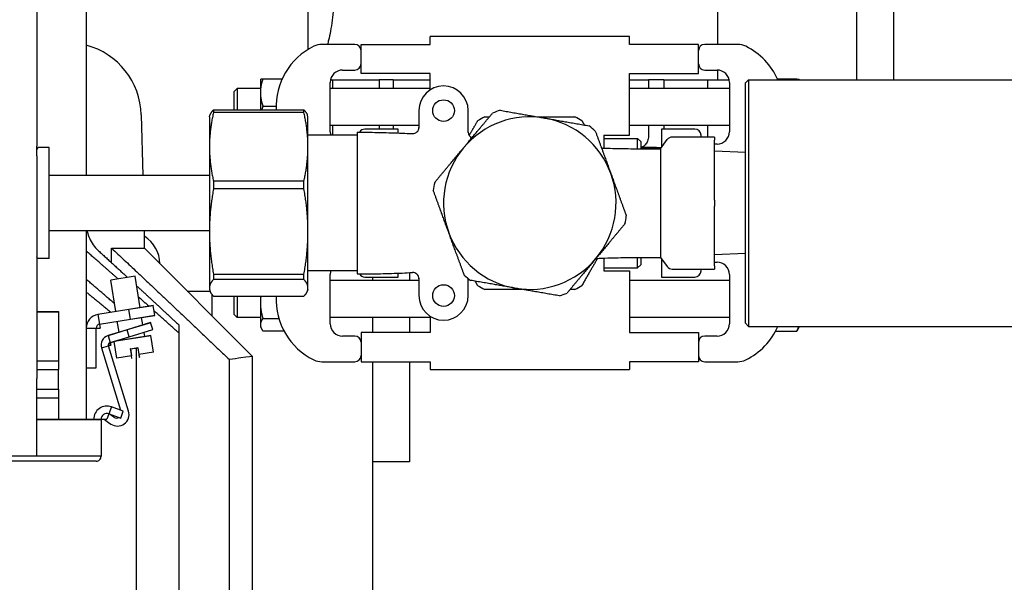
# Model space of a CAD drawing. Header units: inches. Extents: x 18 to 846, y -44 to 561.
# Tile 290 of 642: x 302 to 312, y 450 to 456. Entities that reach past the tile are written whole.
import ezdxf

# ---------------------------------------------------------------- set-up
doc = ezdxf.new("R2010")
doc.units = ezdxf.units.IN
doc.header["$LTSCALE"] = 24
doc.header["$MEASUREMENT"] = 0
doc.layers.add('Dimension (ANSI)', color=7, linetype='Continuous', lineweight=25)
doc.layers.add('Visible (ANSI)', color=7, linetype='Continuous', lineweight=30)
doc.styles.add('Note Text (ANSI)', font='tahoma.ttf')
doc.dimstyles.new('SB Fraction-16 (ANSI)', dxfattribs={"dimscale": 24, "dimtxt": 0.125, "dimasz": 0.098425, "dimexe": 0.125, "dimexo": 0.0625, "dimgap": 0.031496, "dimtad": 0, "dimtih": 1, "dimtoh": 1, "dimdec": 4, "dimrnd": 1e-08, "dimzin": 0, "dimdsep": 46, "dimlunit": 5, "dimtxsty": 'Note Text (ANSI)', "dimcen": 0.09, "dimdle": 0.393701, "dimclrd": 256, "dimclre": 256, "dimclrt": 256, "dimadec": 0, "dimazin": 3, "dimtfac": 0.96, "dimtofl": 0, "dimtmove": 0, "dimatfit": 3, "dimfxl": 1, "dimfrac": 2, "dimtolj": 1, "dimtzin": 12, "dimlwd": -1, "dimlwe": -1, "dimarcsym": 0})

# ---------------------------------------------------------------- blocks, each defined once
blk = doc.blocks.new('*D18')
at = {"layer": 'Defpoints', "color": 0, "transparency": 16777216}
for p in [(336.1784, 524.0563), (247.3595, 404.0563), (336.1784, 404.0563)]:
    blk.add_point(p, dxfattribs=at)
at = {"layer": 'Dimension (ANSI)', "transparency": 16777216}
for p, q in [((334.6784, 524.0563), (244.3595, 524.0563)), ((247.3595, 521.6941), (247.3595, 466.3747)), ((247.3595, 406.4185), (247.3595, 461.7379)), ((334.6784, 404.0563), (244.3595, 404.0563))]:
    blk.add_line(p, q, dxfattribs=at)
for points in [[(246.9658, 521.6941), (247.7532, 521.6941), (247.3595, 524.0563)], [(246.9658, 406.4185), (247.7532, 406.4185), (247.3595, 404.0563)]]:
    blk.add_solid(points, dxfattribs=at)
at = {"layer": 'Dimension (ANSI)', "transparency": 16777216, "insert": (244.292, 465.6188), "char_height": 3, "attachment_point": 1, "style": 'Note Text (ANSI)'}
blk.add_mtext('\\A1;120', dxfattribs=at)

msp = doc.modelspace()

# ---------------------------------------------------------------- linework, layer by layer
at = {"layer": 'Visible (ANSI)'}
for p, q in [((302.30343, 457.70641), (302.30343, 454.33755)), ((308.70843, 455.6653), (308.70843, 456.77516)), ((310.11593, 456.67766), (310.11593, 455.51121)), ((310.49093, 456.67766), (310.49093, 455.51121)), ((301.80263, 456.51132), (301.80263, 454.63295)), ((304.55343, 455.614), (304.55343, 456.15016)), ((305.79113, 455.6653), (305.79113, 455.7438)), ((307.81413, 455.7438), (305.79113, 455.7438)), ((307.81413, 455.6653), (307.81413, 455.7438)), ((305.02863, 455.6653), (304.69386, 455.6653)), ((305.09113, 455.3688), (305.09113, 455.6653)), ((305.09113, 455.6653), (305.79113, 455.6653)), ((308.51413, 455.6653), (307.81413, 455.6653)), ((308.51413, 455.3688), (308.51413, 455.6653)), ((308.91139, 455.6653), (308.57663, 455.6653)), ((310.11593, 455.50376), (310.11602, 455.3063)), ((310.49093, 455.50394), (310.49102, 455.3063)), ((304.90363, 455.4053), (305.02863, 455.4053)), ((305.79113, 455.3688), (305.09113, 455.3688)), ((305.79113, 455.20325), (305.79113, 455.3688)), ((307.81413, 454.7438), (307.81413, 455.3688)), ((307.81413, 455.3688), (308.51413, 455.3688)), ((308.57663, 455.4053), (308.70163, 455.4053)), ((308.70843, 455.30646), (308.70843, 455.40512)), ((304.06963, 455.3118), (304.06969, 455.31191)), ((304.06963, 455.3118), (304.06963, 455.1778)), ((304.09477, 455.31623), (304.29097, 455.31623)), ((304.77863, 454.7803), (304.77863, 455.2803)), ((304.78139, 455.30646), (304.80218, 455.30646)), ((304.80218, 455.30646), (305.27597, 455.30646)), ((304.80218, 455.30646), (304.80218, 455.2178)), ((305.41781, 455.30646), (305.27597, 455.30646)), ((305.27597, 455.30646), (305.27597, 455.2178)), ((305.41781, 455.30646), (305.41781, 455.2178)), ((305.41781, 455.30646), (305.79113, 455.30646)), ((307.81413, 455.30646), (308.00692, 455.30646)), ((308.00692, 455.30646), (308.00692, 455.2178)), ((308.1613, 455.30646), (308.00692, 455.30646)), ((308.1613, 455.30646), (308.1613, 455.2178)), ((308.1613, 455.30646), (308.60558, 455.30646)), ((308.60558, 455.30646), (308.82386, 455.30646)), ((308.60558, 455.30646), (308.60558, 455.2178)), ((308.82663, 455.2803), (308.82663, 454.7803)), ((308.99013, 455.27505), (309.02138, 455.3063)), ((308.99013, 452.83755), (308.99013, 455.27505)), ((309.02138, 455.3063), (309.02138, 452.8063)), ((309.02138, 455.3063), (312.08388, 455.3063)), ((309.51048, 455.3118), (309.31629, 455.3118)), ((309.53563, 455.3063), (309.53563, 455.3118)), ((303.80263, 455.18655), (303.83388, 455.2178)), ((303.80263, 455.0013), (303.80263, 455.18655)), ((303.83388, 455.2178), (303.83388, 455.0013)), ((304.06963, 455.2178), (303.83388, 455.2178)), ((304.06963, 455.1778), (304.06963, 455.0013)), ((305.79113, 455.2178), (304.77863, 455.2178)), ((308.82663, 455.2178), (307.81413, 455.2178)), ((302.86043, 454.95177), (302.87652, 454.33755)), ((303.55263, 454.9313), (303.55831, 454.94692)), ((303.59357, 455.0013), (303.59357, 454.97421)), ((303.59357, 455.0013), (304.51168, 455.0013)), ((304.51168, 454.97421), (303.59357, 454.97421)), ((304.09477, 455.03937), (304.22869, 455.03937)), ((304.51168, 454.97421), (304.51168, 455.0013)), ((304.55263, 454.9313), (304.54694, 454.94692)), ((305.67763, 454.9938), (305.67763, 454.81704)), ((306.17763, 454.77065), (306.17763, 454.9938)), ((303.55263, 454.9313), (303.55263, 454.62741)), ((304.55263, 454.62741), (304.55263, 454.9313)), ((305.67763, 454.8428), (304.77863, 454.8428)), ((304.80218, 454.8428), (304.80218, 454.7438)), ((305.05263, 454.77485), (305.05263, 453.33775)), ((305.46601, 454.8063), (305.12851, 454.8063)), ((305.27597, 454.8428), (305.27597, 454.8063)), ((305.41781, 454.8428), (305.41781, 454.8063)), ((305.46601, 454.76692), (305.46601, 454.8063)), ((308.82663, 454.8428), (307.81413, 454.8428)), ((308.00692, 454.8428), (308.00692, 454.74396)), ((308.47675, 454.8063), (308.13925, 454.8063)), ((308.13925, 454.8063), (308.13925, 454.62207)), ((308.1613, 454.8428), (308.1613, 454.8063)), ((308.60558, 454.8428), (308.60558, 454.72505)), ((305.05263, 454.7438), (304.55263, 454.7438)), ((307.55263, 454.7438), (307.81413, 454.7438)), ((307.55263, 454.7438), (307.55263, 454.61426)), ((307.55263, 454.71255), (307.89638, 454.71255)), ((307.89638, 454.60704), (307.89638, 454.71255)), ((307.92763, 454.6813), (307.89638, 454.71255)), ((307.92763, 454.6813), (307.92763, 454.6068)), ((308.12763, 454.6063), (308.19639, 454.69963)), ((308.31581, 454.72505), (308.24671, 454.72505)), ((308.67763, 454.72505), (308.31581, 454.72505)), ((308.53925, 454.72505), (308.53925, 454.7438)), ((308.67763, 454.72505), (308.67763, 454.6938)), ((308.67763, 454.08755), (308.67763, 454.6938)), ((308.70163, 454.6553), (308.67763, 454.6553)), ((301.80263, 454.53587), (301.80263, 454.63295)), ((301.92763, 454.6188), (301.81825, 454.6188)), ((301.92763, 453.4938), (301.92763, 454.6188)), ((303.55263, 454.62741), (303.55263, 453.76775)), ((304.55263, 453.76775), (304.55263, 454.62741)), ((307.92763, 454.61896), (308.13695, 454.61896)), ((308.08615, 454.61891), (307.92763, 454.61891)), ((308.08615, 454.61896), (308.08615, 454.60631)), ((308.12763, 454.6063), (308.12763, 453.5063)), ((308.99013, 454.56766), (308.67763, 454.5813)), ((301.80263, 454.53587), (301.80263, 452.27726)), ((303.55263, 454.33755), (301.92763, 454.33755)), ((303.59357, 454.28061), (303.59357, 454.19989)), ((303.59357, 454.28061), (304.51168, 454.28061)), ((304.51168, 454.19989), (304.51168, 454.28061)), ((304.51168, 454.19989), (303.59357, 454.19989)), ((308.67763, 454.08755), (308.67763, 454.02505)), ((308.67763, 453.4188), (308.67763, 454.02505)), ((303.55263, 453.77505), (301.92763, 453.77505)), ((302.30343, 453.77505), (302.30343, 451.86391)), ((302.89424, 453.59764), (302.89424, 453.77505)), ((303.55263, 453.76775), (303.55263, 453.19664)), ((304.55263, 453.19664), (304.55263, 453.76775)), ((302.56103, 453.59764), (302.89424, 453.59764)), ((302.56103, 453.45064), (302.56103, 453.59764)), ((302.89424, 453.59764), (303.98699, 452.50489)), ((301.92763, 453.4938), (301.81825, 453.4938)), ((307.55263, 453.49835), (307.55263, 453.3688)), ((307.89638, 453.40005), (307.89638, 453.50557)), ((307.92763, 453.50581), (307.92763, 453.4313)), ((308.12763, 453.5063), (308.19639, 453.41298)), ((308.13925, 453.49053), (308.13925, 453.3063)), ((308.99013, 453.54495), (308.67763, 453.5313)), ((308.67763, 453.4573), (308.70163, 453.4573)), ((305.05263, 453.3688), (304.55263, 453.3688)), ((305.58199, 453.35073), (305.58199, 453.2698)), ((307.55263, 453.40005), (307.89638, 453.40005)), ((307.55263, 453.3688), (307.81413, 453.3688)), ((307.81413, 453.3688), (307.81413, 452.7438)), ((307.92763, 453.4313), (307.89638, 453.40005)), ((308.24671, 453.38755), (308.31581, 453.38755)), ((308.31581, 453.38755), (308.67763, 453.38755)), ((308.53925, 453.3688), (308.53925, 453.38755)), ((308.67763, 453.4188), (308.67763, 453.38755)), ((302.79915, 453.31477), (302.55223, 453.27566)), ((302.79915, 453.31477), (302.55223, 453.27566)), ((302.55239, 453.27467), (302.55223, 453.27566)), ((302.60282, 452.95623), (302.55223, 453.27566)), ((302.60282, 452.95623), (302.55223, 453.27566)), ((302.79931, 453.31378), (302.55239, 453.27467)), ((302.79931, 453.31378), (302.79915, 453.31477)), ((302.84975, 452.99533), (302.79915, 453.31477)), ((302.84975, 452.99533), (302.79915, 453.31477)), ((303.59357, 453.33561), (303.59357, 453.28199)), ((303.59357, 453.33561), (304.51168, 453.33561)), ((304.51168, 453.28199), (303.59357, 453.28199)), ((304.51168, 453.28199), (304.51168, 453.33561)), ((304.77863, 452.8323), (304.77863, 453.3323)), ((305.67763, 453.2698), (304.77863, 453.2698)), ((305.12851, 453.3063), (305.46601, 453.3063)), ((305.20699, 453.3063), (305.20699, 453.2698)), ((305.46601, 453.3063), (305.46601, 453.34569)), ((305.67763, 453.29556), (305.67763, 453.1188)), ((306.17763, 453.1188), (306.17763, 453.29176)), ((308.82663, 453.2698), (307.81413, 453.2698)), ((308.13925, 453.3063), (308.47675, 453.3063)), ((308.82663, 453.3323), (308.82663, 452.8323)), ((303.32774, 453.16414), (303.55889, 453.16414)), ((303.55263, 453.19664), (303.55263, 453.1813)), ((303.55263, 453.1813), (303.55831, 453.16569)), ((304.55263, 453.1813), (304.54694, 453.16569)), ((304.55263, 453.1813), (304.55263, 453.19664)), ((303.58199, 452.90989), (303.58199, 453.12499)), ((303.59357, 453.1113), (304.51168, 453.1113)), ((303.80263, 452.92605), (303.80263, 453.1113)), ((303.83388, 453.1113), (303.83388, 452.8948)), ((304.06963, 453.1113), (304.06963, 453.04802)), ((304.06963, 453.04802), (304.06963, 452.82319)), ((301.80263, 452.95641), (302.02343, 452.95641)), ((301.80263, 452.95641), (302.02343, 452.95641)), ((301.80263, 452.95541), (302.02343, 452.95541)), ((302.02243, 452.95641), (302.02243, 452.4562)), ((302.02343, 452.95641), (302.02243, 452.95641)), ((302.02343, 452.95641), (302.02343, 452.4562)), ((302.02343, 452.95641), (302.02343, 452.95541)), ((302.02343, 452.95641), (302.02343, 452.4562)), ((302.73586, 452.9773), (302.42153, 452.92751)), ((302.73586, 452.9773), (302.42153, 452.92751)), ((302.73602, 452.97631), (302.42168, 452.92652)), ((302.98279, 453.01641), (302.73586, 452.9773)), ((302.98279, 453.01641), (302.73586, 452.9773)), ((302.75151, 452.87853), (302.73586, 452.9773)), ((302.75151, 452.87853), (302.73586, 452.9773)), ((302.98294, 453.01542), (302.73602, 452.97631)), ((302.99843, 452.91764), (302.98279, 453.01641)), ((302.99843, 452.91764), (302.98279, 453.01641)), ((302.98279, 453.01641), (302.98294, 453.01542)), ((302.42153, 452.92751), (302.44343, 452.78923)), ((302.42153, 452.92751), (302.42168, 452.92652)), ((302.43702, 452.82973), (302.75135, 452.87952)), ((302.43717, 452.82874), (302.75151, 452.87853)), ((302.43717, 452.82874), (302.75151, 452.87853)), ((302.63605, 452.74648), (302.61847, 452.85746)), ((302.63605, 452.74648), (302.61847, 452.85746)), ((302.75135, 452.87952), (302.99827, 452.91862)), ((302.75151, 452.87853), (302.99843, 452.91764)), ((302.75151, 452.87853), (302.99843, 452.91764)), ((302.87747, 452.82029), (302.86539, 452.89657)), ((302.87747, 452.82029), (302.86539, 452.89657)), ((302.99843, 452.91764), (302.99827, 452.91862)), ((303.80263, 452.92605), (303.83388, 452.8948)), ((304.06963, 452.8948), (303.83388, 452.8948)), ((304.09477, 452.8867), (304.25707, 452.8867)), ((305.79113, 452.8948), (304.77863, 452.8948)), ((305.20699, 452.8948), (305.20699, 452.7438)), ((305.58199, 452.8948), (305.58199, 452.7438)), ((305.79113, 452.90936), (305.79113, 452.7438)), ((308.82663, 452.8948), (307.81413, 452.8948)), ((302.30343, 452.78923), (302.44343, 452.78923)), ((302.40243, 452.38641), (302.40243, 452.78923)), ((302.40343, 452.78923), (302.40243, 452.78923)), ((302.40343, 452.38641), (302.40343, 452.78923)), ((302.40343, 452.38641), (302.40343, 452.78923)), ((302.43717, 452.82874), (302.43702, 452.82973)), ((302.71751, 452.77138), (302.52419, 452.71228)), ((302.71751, 452.77138), (302.52419, 452.71228)), ((302.7178, 452.77043), (302.52448, 452.71132)), ((302.95659, 452.84448), (302.71751, 452.77138)), ((302.95659, 452.84448), (302.71751, 452.77138)), ((302.73935, 452.69995), (302.71751, 452.77138)), ((302.73935, 452.69995), (302.71751, 452.77138)), ((302.95688, 452.84352), (302.7178, 452.77043)), ((302.73906, 452.7009), (302.97814, 452.774)), ((302.73935, 452.69995), (302.97843, 452.77304)), ((302.73935, 452.69995), (302.97843, 452.77304)), ((302.95659, 452.84448), (302.95688, 452.84352)), ((302.97843, 452.77304), (302.95659, 452.84448)), ((302.97843, 452.77304), (302.97814, 452.774)), ((303.24139, 452.82193), (303.24139, 452.74006)), ((304.06963, 452.82319), (304.06963, 452.8008)), ((304.06963, 452.8008), (304.08367, 452.77648)), ((304.09477, 452.75967), (304.30911, 452.75967)), ((308.99013, 452.83755), (309.02138, 452.8063)), ((309.02138, 452.8063), (312.08388, 452.8063)), ((309.29485, 452.75725), (309.51048, 452.75725)), ((309.53563, 452.8008), (309.51048, 452.75725)), ((309.53563, 452.8008), (309.53563, 452.8063)), ((302.52419, 452.71228), (302.55343, 452.61665)), ((302.52419, 452.71228), (302.52448, 452.71132)), ((302.54574, 452.6418), (302.73906, 452.7009)), ((302.54603, 452.64084), (302.73935, 452.69995)), ((302.54603, 452.64084), (302.73935, 452.69995)), ((302.95787, 452.71218), (302.58749, 452.65352)), ((302.95787, 452.71218), (302.58749, 452.65352)), ((302.61408, 452.48566), (302.58749, 452.65352)), ((302.61408, 452.48566), (302.58749, 452.65352)), ((302.58765, 452.65253), (302.58749, 452.65352)), ((302.95803, 452.71119), (302.58765, 452.65253)), ((302.64922, 452.66329), (302.64785, 452.67197)), ((302.89614, 452.7024), (302.88927, 452.74578)), ((302.98446, 452.54432), (302.95787, 452.71218)), ((302.98446, 452.54432), (302.95787, 452.71218)), ((302.95803, 452.71119), (302.95787, 452.71218)), ((303.24139, 452.74006), (303.24139, 440.74922)), ((305.02863, 452.7073), (304.90363, 452.7073)), ((305.79113, 452.7438), (305.09113, 452.7438)), ((305.09113, 452.7438), (305.09113, 452.4473)), ((307.81413, 452.7438), (308.51413, 452.7438)), ((308.51413, 452.7438), (308.51413, 452.4473)), ((308.70163, 452.7073), (308.57663, 452.7073)), ((302.4578, 452.58741), (302.55343, 452.61665)), ((302.4578, 452.58741), (302.45875, 452.5877)), ((302.4578, 452.58741), (302.65027, 451.95787)), ((302.4578, 452.58741), (302.65027, 451.95787)), ((302.45875, 452.5877), (302.65122, 451.95817)), ((302.55343, 452.61665), (302.52828, 452.60896)), ((302.73192, 451.94631), (302.52923, 452.60925)), ((302.54603, 452.64084), (302.54574, 452.6418)), ((302.55343, 452.61665), (302.54574, 452.6418)), ((302.75129, 452.57821), (302.7503, 452.57806)), ((302.7503, 452.57806), (302.76124, 452.50897)), ((302.75113, 452.5792), (302.82521, 452.59093)), ((302.75129, 452.57821), (302.75113, 452.5792)), ((302.75129, 452.57821), (302.82536, 452.58995)), ((302.75129, 452.57821), (302.82536, 452.58995)), ((302.75129, 452.57821), (302.76223, 452.50912)), ((302.75129, 452.57821), (302.76223, 452.50912)), ((302.75148, 452.57825), (302.76243, 452.50916)), ((302.8089, 452.58734), (302.8089, 440.74922)), ((302.82517, 452.58992), (302.83611, 452.52083)), ((302.82536, 452.58995), (302.82521, 452.59093)), ((302.82536, 452.58995), (302.82635, 452.5901)), ((302.82536, 452.58995), (302.83631, 452.52086)), ((302.82536, 452.58995), (302.83631, 452.52086)), ((302.82635, 452.5901), (302.83729, 452.52101)), ((301.80263, 452.4562), (302.02343, 452.4562)), ((301.80263, 452.4562), (302.02343, 452.4562)), ((302.02243, 452.4562), (302.02243, 452.36791)), ((302.02343, 452.4562), (302.02243, 452.4562)), ((302.02343, 452.4562), (302.02343, 452.36791)), ((302.02343, 452.4562), (302.02343, 452.36791)), ((302.76124, 452.50897), (302.61408, 452.48566)), ((302.76223, 452.50912), (302.76124, 452.50897)), ((302.76576, 452.48045), (302.76124, 452.50897)), ((302.76223, 452.50912), (302.76243, 452.50916)), ((302.76675, 452.4806), (302.76223, 452.50912)), ((302.76576, 452.48045), (302.76675, 452.4806)), ((302.83631, 452.52086), (302.83611, 452.52083)), ((302.83631, 452.52086), (302.83729, 452.52101)), ((302.83631, 452.52086), (302.84082, 452.49234)), ((302.98446, 452.54432), (302.83729, 452.52101)), ((302.83729, 452.52101), (302.84181, 452.49249)), ((302.84181, 452.49249), (302.84082, 452.49234)), ((303.7519, 452.47341), (303.7519, 448.61964)), ((303.98699, 452.50489), (303.98699, 448.61964)), ((301.80263, 452.36791), (302.02343, 452.36791)), ((302.02243, 452.16991), (302.02243, 452.36791)), ((302.02243, 452.36791), (302.02343, 452.36791)), ((302.02343, 452.16991), (302.02343, 452.36791)), ((302.02343, 452.16991), (302.02343, 452.36791)), ((302.30343, 452.38741), (302.40343, 452.38741)), ((302.30343, 452.38641), (302.40343, 452.38641)), ((302.30343, 452.38641), (302.40343, 452.38641)), ((302.40343, 452.38641), (302.40243, 452.38641)), ((302.40343, 452.38641), (302.40343, 452.38741)), ((304.69386, 452.4473), (305.02863, 452.4473)), ((305.09113, 452.4473), (305.79113, 452.4473)), ((305.20699, 452.4473), (305.20699, 451.43141)), ((305.58199, 452.4473), (305.58199, 451.43141)), ((305.79113, 452.4473), (305.79113, 452.3688)), ((305.79113, 452.3688), (307.81413, 452.3688)), ((307.81413, 452.4473), (307.81413, 452.3688)), ((308.51413, 452.4473), (307.81413, 452.4473)), ((308.57663, 452.4473), (308.91139, 452.4473)), ((301.80263, 451.49034), (301.80263, 452.27726)), ((301.80263, 452.16991), (302.02343, 452.16991)), ((302.02243, 452.16991), (302.02243, 452.08161)), ((302.02243, 452.16991), (302.02343, 452.16991)), ((302.02343, 452.16991), (302.02343, 452.08161)), ((302.02343, 452.16991), (302.02343, 452.08161)), ((301.80263, 452.08161), (302.02343, 452.08161)), ((301.80263, 452.08161), (302.02343, 452.08161)), ((302.02243, 452.08161), (302.02243, 451.86391)), ((302.02343, 452.08161), (302.02243, 452.08161)), ((302.02343, 452.08161), (302.02343, 451.86391)), ((302.02343, 452.08161), (302.02343, 451.86391)), ((302.5599, 451.99076), (302.51373, 451.86391)), ((302.5599, 451.99076), (302.55956, 451.98982)), ((302.67839, 451.94657), (302.55956, 451.98982)), ((302.67873, 451.94751), (302.5599, 451.99076)), ((302.67873, 451.94751), (302.5599, 451.99076)), ((302.65027, 451.95787), (302.65122, 451.95817)), ((301.80263, 451.86391), (302.45343, 451.86391)), ((301.80263, 451.86391), (302.45343, 451.86391)), ((301.80263, 451.86291), (302.45343, 451.86291)), ((302.45343, 451.86391), (302.45343, 451.48891)), ((302.45343, 451.86391), (302.45343, 451.86291)), ((302.45343, 451.86391), (302.51373, 451.86391)), ((302.49457, 451.86391), (302.49143, 451.85943)), ((302.49143, 451.85943), (302.5528, 451.81634)), ((302.53435, 451.92057), (302.65318, 451.87732)), ((302.58453, 451.88534), (302.53435, 451.92057)), ((302.65318, 451.87732), (302.67873, 451.94751)), ((302.67873, 451.94751), (302.67839, 451.94657)), ((302.45343, 451.48891), (292.15343, 451.48891)), ((302.45343, 451.48891), (292.15343, 451.48891)), ((301.80263, 451.49034), (301.55263, 451.49034)), ((302.45343, 451.48891), (302.45243, 451.48891)), ((302.40343, 451.43891), (292.20343, 451.43891)), ((305.20699, 451.43141), (305.20699, 450.11964)), ((305.58199, 451.43141), (305.20699, 451.43141))]:
    msp.add_line(p, q, dxfattribs=at)
for centre in [(305.92763, 454.9938), (305.92763, 453.1188)]:
    msp.add_circle(centre, 0.11, dxfattribs=at)
for centre, radius, start, end in [((302.11069, 454.93214), 0.75, 1.5, 75.108808), ((304.91551, 455.0303), 0.68688, 116.349029, 182.419708), ((304.69386, 455.4778), 0.1875, 90, 116.349029), ((305.02863, 455.6028), 0.0625, 0, 90), ((308.57663, 455.6028), 0.0625, 90, 180), ((308.91139, 455.4778), 0.1875, 63.650971, 90), ((308.68974, 455.0303), 0.68688, 23.691725, 63.650971), ((305.02863, 455.4678), 0.0625, 270, 0), ((308.57663, 455.4678), 0.0625, 180, 270), ((304.90363, 455.2803), 0.125, 90, 180), ((308.70163, 455.2803), 0.125, 0, 90), ((305.92763, 454.9938), 0.25, 0, 180), ((306.80263, 454.0563), 0.9875, 107.714992, 112.483433), ((306.80263, 454.0563), 0.875, 80.099213, 140.099213), ((306.80263, 454.0563), 0.9875, 117.61578, 122.38422), ((306.80263, 454.0563), 0.875, 20.099213, 80.099213), ((306.80263, 454.0563), 0.9875, 57.61578, 62.38422), ((304.90363, 454.7803), 0.125, 180, 196.977731), ((305.12851, 454.7438), 0.0625, 90, 150.232151), ((305.61513, 454.8228), 0.0625, 267.071199, 0), ((306.24013, 454.77678), 0.0625, 180, 247.491456), ((306.80263, 454.0563), 0.9875, 47.714992, 52.483433), ((308.47675, 454.7438), 0.0625, 0, 90), ((308.70163, 454.7803), 0.125, 270, 0), ((308.24671, 454.66255), 0.0625, 90, 143.615648), ((301.81825, 454.60318), 0.01562, 90, 180), ((306.80263, 454.0563), 0.875, 140.099213, 200.099213), ((306.80263, 454.0563), 0.875, 320.099213, 20.099213), ((306.80263, 454.0563), 0.9875, 167.714992, 172.483433), ((306.80263, 454.0563), 0.9875, 347.714992, 352.483433), ((306.80263, 454.0563), 0.875, 200.099213, 260.099213), ((302.70699, 453.43141), 0.34375, 1.646033, 56.993972), ((306.80263, 454.0563), 0.875, 260.099213, 320.099213), ((308.70163, 453.3323), 0.125, 0, 90), ((304.90363, 453.3323), 0.125, 163.022269, 180), ((305.61513, 453.28981), 0.0625, 0, 92.928801), ((308.24671, 453.45005), 0.0625, 216.384352, 270), ((308.47675, 453.3688), 0.0625, 270, 0), ((305.12851, 453.3688), 0.0625, 209.767849, 270), ((306.80263, 454.0563), 0.9875, 227.714992, 232.483433), ((306.80263, 454.0563), 0.9875, 237.61578, 242.38422), ((306.80263, 454.0563), 0.9875, 297.61578, 302.38422), ((304.91551, 453.0823), 0.68688, 177.580292, 243.650971), ((305.92763, 453.1188), 0.25, 180, 0), ((306.80263, 454.0563), 0.9875, 287.714992, 292.483433), ((302.44343, 452.78923), 0.14, 99, 180), ((302.44343, 452.78923), 0.14, 99, 180), ((302.44343, 452.78923), 0.04, 99, 180), ((304.90363, 452.8323), 0.125, 180, 270), ((308.70163, 452.8323), 0.125, 270, 0), ((308.68974, 453.0823), 0.68688, 296.349029, 336.308275), ((302.55343, 452.61665), 0.1, 107, 197), ((302.55343, 452.61665), 0.1, 107, 197), ((305.02863, 452.6448), 0.0625, 0, 90), ((308.57663, 452.6448), 0.0625, 90, 180), ((302.55343, 452.61665), 0.0263, 107, 197), ((302.55343, 452.61665), 0.0253, 107, 197), ((304.69386, 452.6348), 0.1875, 243.650971, 270), ((305.02863, 452.5098), 0.0625, 270, 0), ((308.57663, 452.5098), 0.0625, 180, 270), ((308.91139, 452.6348), 0.1875, 270, 296.349029), ((302.51373, 451.86391), 0.135, 70, 180), ((302.51373, 451.86391), 0.135, 70, 180), ((302.51373, 451.86391), 0.0603, 70, 180), ((302.62003, 451.9121), 0.117, 234.927256, 17), ((302.61154, 451.92381), 0.047, 234.927256, 301.215779), ((302.40343, 451.4889), 0.05, 269.999983, 0.000225), ((302.40343, 451.4889), 0.05, 269.999983, 0.000225)]:
    msp.add_arc(centre, radius, start, end, dxfattribs=at)
for points, knots in [([(304.81336, 456.15016), (304.81336, 456.11062), (304.81206, 456.06983), (304.80679, 455.98887), (304.80283, 455.9487), (304.79293, 455.87182), (304.78701, 455.83503), (304.77436, 455.76708), (304.76765, 455.7359), (304.7577, 455.69343), (304.75415, 455.67902), (304.75063, 455.66531)], [4.8190523, 4.8190523, 4.8190523, 4.8190523, 5.1203318, 5.1203318, 5.4216114, 5.4216114, 5.7228909, 5.7228909, 6.0241705, 6.0241705, 6.1867705, 6.1867705, 6.1867705, 6.1867705]), ([(310.11593, 455.51121), (310.11593, 455.51072), (310.11593, 455.51022), (310.11593, 455.50923), (310.11593, 455.50873), (310.11593, 455.50774), (310.11593, 455.50724), (310.11593, 455.50625), (310.11593, 455.50575), (310.11593, 455.50476), (310.11593, 455.50426), (310.11593, 455.50376)], [4.71238898, 4.71238898, 4.71238898, 4.71238898, 4.714745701, 4.714745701, 4.717102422, 4.717102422, 4.719459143, 4.719459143, 4.721815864, 4.721815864, 4.724172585, 4.724172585, 4.724172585, 4.724172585]), ([(310.49093, 455.51121), (310.49093, 455.51073), (310.49093, 455.51024), (310.49093, 455.50927), (310.49093, 455.50879), (310.49093, 455.50782), (310.49093, 455.50733), (310.49093, 455.50636), (310.49093, 455.50588), (310.49093, 455.50491), (310.49093, 455.50442), (310.49093, 455.50394)], [4.71238898, 4.71238898, 4.71238898, 4.71238898, 4.714745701, 4.714745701, 4.717102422, 4.717102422, 4.719459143, 4.719459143, 4.721815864, 4.721815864, 4.724172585, 4.724172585, 4.724172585, 4.724172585]), ([(305.05263, 454.77485), (305.09349, 454.77485), (305.13354, 454.77462), (305.21214, 454.77375), (305.25069, 454.7731), (305.32641, 454.77144), (305.36357, 454.77042), (305.43661, 454.76806), (305.47249, 454.76672), (305.54307, 454.76375), (305.57777, 454.76213), (305.61193, 454.76038)], [1, 1, 1, 1, 1.0262014, 1.0262014, 1.05240281, 1.05240281, 1.07860421, 1.07860421, 1.10480562, 1.10480562, 1.13100702, 1.13100702, 1.13100702, 1.13100702]), ([(308.00692, 454.74396), (308.00692, 454.72857), (308.00435, 454.71047), (307.99596, 454.68201), (307.98862, 454.66662), (307.97305, 454.64477), (307.96204, 454.63446), (307.94462, 454.62433), (307.93598, 454.62128), (307.92762, 454.61985)], [0, 0, 0, 0, 0.11721969, 0.11721969, 0.23495131, 0.23495131, 0.35334585, 0.35334585, 0.43757461, 0.43757461, 0.43757461, 0.43757461]), ([(307.5299, 454.61506), (307.53265, 454.61496), (307.5354, 454.61487), (307.61102, 454.61216), (307.68215, 454.61029), (307.81969, 454.60772), (307.88608, 454.60702), (308.01234, 454.60631), (308.0722, 454.6063), (308.12763, 454.6063)], [1.74787277, 1.74787277, 1.74787277, 1.74787277, 1.75099857, 1.75099857, 1.83399905, 1.83399905, 1.91699952, 1.91699952, 2, 2, 2, 2]), ([(302.31236, 453.77505), (302.31284, 453.77245), (302.31336, 453.76984), (302.31898, 453.74331), (302.32675, 453.71994), (302.34523, 453.67775), (302.35786, 453.65517), (302.3877, 453.61325), (302.4049, 453.59391), (302.42373, 453.57612), (302.42543, 453.57455), (302.42716, 453.57297)], [3.09914583, 3.09914583, 3.09914583, 3.09914583, 3.11771806, 3.11771806, 3.28885237, 3.28885237, 3.46873472, 3.46873472, 3.64861706, 3.64861706, 3.66612688, 3.66612688, 3.66612688, 3.66612688]), ([(301.80277, 453.50846), (301.80277, 453.50846), (301.80277, 453.50847), (301.80276, 453.50853), (301.80275, 453.50862), (301.80271, 453.50896), (301.80269, 453.50923), (301.80265, 453.50972), (301.80264, 453.5099), (301.80263, 453.51028), (301.80263, 453.51049), (301.80263, 453.51069)], [0.023143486, 0.023143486, 0.023143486, 0.023143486, 0.024772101, 0.024772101, 0.028216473, 0.028216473, 0.032208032, 0.032208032, 0.034193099, 0.034193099, 0.036214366, 0.036214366, 0.036214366, 0.036214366]), ([(301.81825, 453.4938), (301.81783, 453.4938), (301.8174, 453.49382), (301.81666, 453.49388), (301.81634, 453.49391), (301.81573, 453.49399), (301.81543, 453.49404), (301.81492, 453.49413), (301.81469, 453.49417), (301.81418, 453.49428), (301.81392, 453.49433), (301.81328, 453.49448), (301.81296, 453.49456), (301.812, 453.4948), (301.8115, 453.49493), (301.81029, 453.49523), (301.80962, 453.49538), (301.80824, 453.49565), (301.80765, 453.49575), (301.80597, 453.49608), (301.80462, 453.4964), (301.80318, 453.49702), (301.80291, 453.49713), (301.80263, 453.49725)], [0, 0, 0, 0, 0.003237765, 0.003237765, 0.005692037, 0.005692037, 0.008384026, 0.008384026, 0.011067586, 0.011067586, 0.015120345, 0.015120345, 0.022499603, 0.022499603, 0.039456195, 0.039456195, 0.064850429, 0.064850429, 0.080846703, 0.080846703, 0.096466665, 0.096466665, 0.099913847, 0.099913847, 0.099913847, 0.099913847]), ([(307.47419, 453.49538), (307.49565, 453.49626), (307.51697, 453.49708), (307.61102, 453.50044), (307.68215, 453.50232), (307.81969, 453.50489), (307.88608, 453.50559), (308.01234, 453.50629), (308.0722, 453.5063), (308.12763, 453.5063)], [1.726882, 1.726882, 1.726882, 1.726882, 1.75099857, 1.75099857, 1.83399905, 1.83399905, 1.91699952, 1.91699952, 2, 2, 2, 2]), ([(305.05263, 453.33775), (305.09349, 453.33775), (305.13354, 453.33798), (305.21214, 453.33886), (305.25069, 453.33951), (305.32641, 453.34117), (305.36357, 453.34218), (305.43661, 453.34454), (305.47249, 453.34588), (305.54307, 453.34885), (305.57777, 453.35048), (305.61193, 453.35222)], [1, 1, 1, 1, 1.0262014, 1.0262014, 1.05240281, 1.05240281, 1.07860421, 1.07860421, 1.10480562, 1.10480562, 1.13100702, 1.13100702, 1.13100702, 1.13100702]), ([(303.7519, 452.47341), (303.79953, 452.47977), (303.83999, 452.48518), (303.95051, 452.49998), (303.98699, 452.50489), (303.98699, 452.50489)], [-4.6618285, -4.6618285, -4.6618285, -4.6618285, -3.2690309, -3.2690309, 0, 0, 0, 0])]:
    msp.add_open_spline(points, degree=3, knots=knots, dxfattribs=at)
for points, weights in [([(304.09477, 455.31623), (304.06963, 455.24204), (304.06963, 455.1778)], [1, 1.0379548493, 1]), ([(304.06969, 455.31191), (304.07085, 455.31392), (304.09477, 455.31623)], [1.00362407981, 1.03604689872, 1]), ([(309.51229, 455.3063), (309.51141, 455.30904), (309.51048, 455.3118)], [1.00258803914, 1.0013414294, 1]), ([(309.51048, 455.3118), (309.53563, 455.3118), (309.53563, 455.3118)], [1, 1.0379548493, 1]), ([(304.06963, 455.1778), (304.06963, 455.11356), (304.09477, 455.03937)], [1, 1.0379548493, 1]), ([(303.59357, 454.97421), (303.55263, 454.79034), (303.55263, 454.62741)], [1.06691969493, 1.06560189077, 1]), ([(303.55831, 454.94692), (303.5677, 454.97271), (303.59357, 455.0013)], [1.03955723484, 1.06608652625, 1.06691969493]), ([(304.09477, 455.03937), (304.08833, 455.01975), (304.08361, 455.0013)], [1, 1.00945208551, 1.01419637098]), ([(304.51168, 455.0013), (304.53756, 454.97271), (304.54694, 454.94692)], [1.06691969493, 1.06608652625, 1.03955723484]), ([(304.55263, 454.62741), (304.55263, 454.79034), (304.51168, 454.97421)], [1, 1.06560189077, 1.06691969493]), ([(306.13136, 454.61758), (306.26931, 454.78256), (306.42499, 454.96874)], [1, 1.07154778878, 1.0788594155]), ([(306.50215, 454.99698), (306.74123, 454.95525), (306.95308, 454.91827)], [1.0788594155, 1.07154778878, 1]), ([(306.18817, 454.74204), (306.22945, 454.81354), (306.27373, 454.89022)], [1.05738680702, 1.0664385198, 1.06691969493]), ([(306.34488, 454.9313), (306.36955, 454.9313), (306.39368, 454.9313)], [1.06691969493, 1.06678557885, 1.06598563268]), ([(306.87842, 454.9313), (307.05821, 454.9313), (307.26037, 454.9313)], [1.02010328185, 1.06582178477, 1.06691969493]), ([(306.95308, 454.91827), (307.16492, 454.88129), (307.40401, 454.83956)], [1, 1.07154778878, 1.0788594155]), ([(307.33153, 454.89022), (307.34386, 454.86885), (307.35593, 454.84796)], [1.06691969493, 1.06678557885, 1.06598563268]), ([(307.46704, 454.78686), (307.55044, 454.55894), (307.62434, 454.35699)], [1.0788594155, 1.07154778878, 1]), ([(303.55263, 454.62741), (303.55263, 454.46449), (303.59357, 454.28061)], [1, 1.06560189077, 1.06691969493]), ([(304.51168, 454.28061), (304.55263, 454.46449), (304.55263, 454.62741)], [1.06691969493, 1.06560189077, 1]), ([(305.83774, 454.26642), (305.99342, 454.4526), (306.13136, 454.61758)], [1.0788594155, 1.07154778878, 1]), ([(307.62434, 454.35699), (307.69824, 454.15504), (307.78164, 453.92712)], [1, 1.07154778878, 1.0788594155]), ([(303.59357, 454.19989), (303.55263, 453.97077), (303.55263, 453.76775)], [1.06691969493, 1.06560189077, 1]), ([(304.55263, 453.76775), (304.55263, 453.97077), (304.51168, 454.19989)], [1, 1.06560189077, 1.06691969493]), ([(305.98092, 453.75561), (305.90701, 453.95756), (305.82361, 454.18548)], [1, 1.07154778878, 1.0788594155]), ([(307.76751, 453.84619), (307.61183, 453.66), (307.47389, 453.49502)], [1.0788594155, 1.07154778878, 1]), ([(303.55263, 453.76775), (303.55263, 453.56473), (303.59357, 453.33561)], [1, 1.06560189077, 1.06691969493]), ([(304.51168, 453.33561), (304.55263, 453.56473), (304.55263, 453.76775)], [1.06691969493, 1.06560189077, 1]), ([(306.13822, 453.32574), (306.05482, 453.55366), (305.98092, 453.75561)], [1.0788594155, 1.07154778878, 1]), ([(302.62616, 453.28737), (302.46097, 453.43257), (302.30343, 453.56901)], [1.03596966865, 1.02836387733, 1.02006054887]), ([(302.42716, 453.57297), (302.57138, 453.44146), (302.72233, 453.3026)], [1.01843418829, 1.02592002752, 1.03282081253]), ([(302.56103, 453.59764), (303.10291, 453.09229), (303.7519, 452.47341)], [1.00227690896, 1.03212060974, 1.05319756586]), ([(307.47389, 453.49502), (307.33594, 453.33005), (307.18026, 453.14386)], [1, 1.07154778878, 1.0788594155]), ([(307.4895, 453.496), (307.41477, 453.36657), (307.33153, 453.22238)], [1.03483421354, 1.06601530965, 1.06691969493]), ([(302.59005, 453.03686), (302.4439, 453.1631), (302.30343, 453.28272)], [1.04006900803, 1.03389762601, 1.02721516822]), ([(303.59357, 453.28199), (303.55263, 453.23674), (303.55263, 453.19664)], [1.06691969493, 1.06560189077, 1]), ([(304.55263, 453.19664), (304.55263, 453.23674), (304.51168, 453.28199)], [1, 1.06560189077, 1.06691969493]), ([(306.65218, 453.19433), (306.44033, 453.23131), (306.20125, 453.27304)], [1, 1.07154778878, 1.0788594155]), ([(306.27373, 453.22238), (306.26139, 453.24375), (306.24933, 453.26465)], [1.06691969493, 1.06678557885, 1.06598563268]), ([(302.30343, 453.15369), (302.42759, 453.05376), (302.55584, 452.94878)], [1.03761676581, 1.04330351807, 1.04860268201]), ([(302.81453, 453.21767), (303.02131, 453.02698), (303.24139, 452.82193)], [1.0369888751, 1.04624958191, 1.05439979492]), ([(303.55263, 453.19664), (303.55263, 453.15655), (303.59357, 453.1113)], [1, 1.06560189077, 1.06691969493]), ([(304.51168, 453.1113), (304.55263, 453.15655), (304.55263, 453.19664)], [1.06691969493, 1.06560189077, 1]), ([(306.72684, 453.1813), (306.54704, 453.1813), (306.34488, 453.1813)], [1.02010328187, 1.06582178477, 1.06691969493]), ([(307.10311, 453.11563), (306.86402, 453.15736), (306.65218, 453.19433)], [1.0788594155, 1.07154778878, 1]), ([(307.26037, 453.1813), (307.2357, 453.1813), (307.21157, 453.1813)], [1.06691969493, 1.06678557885, 1.06598563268]), ([(302.9401, 453.00964), (302.8858, 453.05797), (302.83232, 453.10538)], [1.0496853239, 1.0474605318, 1.045164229]), ([(304.07374, 453.1113), (304.06963, 453.07926), (304.06963, 453.04802)], [1.01833980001, 1.01549885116, 1]), ([(304.06963, 453.04802), (304.06963, 452.97315), (304.09477, 452.8867)], [1, 1.0379548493, 1]), ([(303.24139, 452.74006), (303.11406, 452.85456), (302.99105, 452.96425)], [1.06133396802, 1.0567292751, 1.05175626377]), ([(304.09477, 452.8867), (304.06963, 452.85266), (304.06963, 452.82319)], [1, 1.0379548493, 1]), ([(304.06963, 452.82319), (304.06963, 452.79371), (304.09477, 452.75967)], [1, 1.0379548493, 1]), ([(309.51048, 452.75725), (309.52548, 452.78323), (309.53142, 452.8063)], [1, 1.022295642, 1.01839723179])]:
    msp.add_rational_spline(points, weights, degree=2, dxfattribs=at)
msp.add_open_spline([(301.80263, 454.57843), (301.80266, 454.57863), (301.80268, 454.57876), (301.80268, 454.57876)], degree=3, dxfattribs=at)

# ---------------------------------------------------------------- dimensions: what is measured, and where the dimension line sits
at = {"layer": 'Dimension (ANSI)'}
dim = msp.add_linear_dim(base=(247.35953, 404.0563), p1=(336.17843, 524.0563), p2=(336.17843, 404.0563), angle=90, dimstyle='SB Fraction-16 (ANSI)', override={"dimgap": 0.031496, "dimdec": 4, "dimtol": 0, "dimlim": 0, "dimtp": 0, "dimtm": 0, "dimtdec": 2, "dimatfit": 1}, dxfattribs=at)
dim.commit()
dim.dimension.update_dxf_attribs({"geometry": '*D18', "text_midpoint": (247.35953, 464.0563), "dimtype": 160})

doc.saveas('drawing.dxf')
